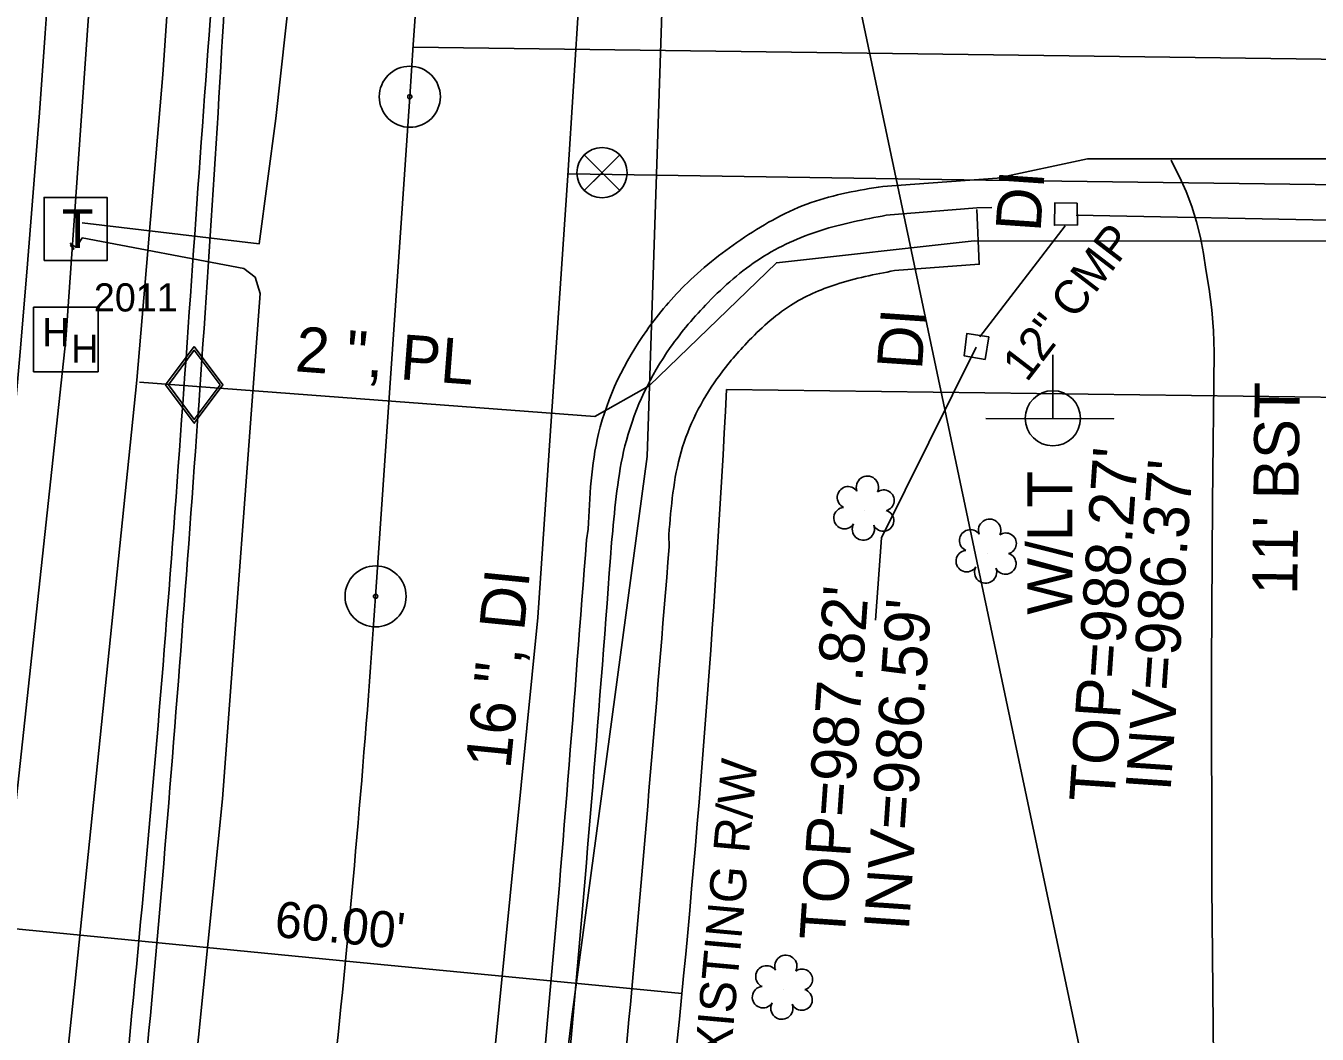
# Model space of a CAD drawing. Extents: x 1614611 to 1617571, y 898867 to 905462.
# Drawn here: x 1616651.2 to 1616765.8, y 901979.2 to 902068.7 of the extents above; entities that cross this region are included whole.
import ezdxf

# ---------------------------------------------------------------- set-up
doc = ezdxf.new("R2010")
doc.units = 0
for name, color, linetype in [('Exist Boundary Watershed Impervious C 09', 7, 'Continuous'), ('Exist Boundary Watershed Residential C 05', 7, 'Continuous'), ('Exist Horizontal Alignment Tick Label', 7, 'Continuous'), ('Exist Property Line', 7, 'Continuous'), ('Exist Right of Way Line Text', 7, 'Continuous'), ('Exist Right of Way Width CELL', 7, 'Continuous'), ('Exist Roads EOT Text', 7, 'Continuous'), ('Exist Structure Minor Drop Inlet Top Elevation', 7, 'Continuous'), ('Exist Structure Minor Pipes CMP 12 Inch Invert', 7, 'Continuous'), ('Exist Structure Minor Pipes RCP 12 Inch Invert', 7, 'Continuous'), ('Exist Survey Centerline Point CELL', 7, 'Continuous'), ('Exist Utilities Gas UG Line SUE LOS B', 7, 'Continuous'), ('Exist Utilities Gas UG Line SUE LOS B Text', 7, 'Continuous'), ('Exist Utilities Gas Valve CELL', 7, 'Continuous'), ('Exist Utilities Power Joint Use Telephone CELL', 7, 'Continuous'), ('Exist Utilities Power Joint Use Telephone Text', 7, 'Continuous'), ('Exist Utilities Telephone Hand Hole CELL', 7, 'Continuous'), ('Exist Utilities Telephone Hand Hole Cogo Number', 7, 'Continuous'), ('Exist Utilities Telephone Pedestal CELL', 7, 'Continuous'), ('Exist Utilities Telephone UG Cable SUE LOS B', 7, 'Continuous'), ('Exist Utilities Telephone UG FO SUE LOS B', 7, 'Continuous'), ('Exist Utilities Telephone UG FO SUE LOS C', 7, 'Continuous'), ('Exist Utilities Water UG Line SUE LOS B', 7, 'Continuous'), ('Exist Utilities Water UG Line SUE LOS B Text', 7, 'Continuous'), ('Exist Vegetation Shrub CELL', 7, 'Continuous'), ('Prop Drainage Structure Catch Basin Adjust CELL', 7, 'Continuous'), ('Prop Drainage Structure Pipe RCP 18in Class IV Label', 7, 'Continuous'), ('Prop Earthen Structure Cut Ditch Special Back of Curb Detail Label', 7, 'Continuous'), ('Prop Earthen Structure Head Ditch Label', 7, 'Continuous'), ('Prop Earthen Structure V Ditch Detail Label', 7, 'Continuous'), ('Prop Erosion Embankment Toe Protection CELL', 7, 'Continuous'), ('Raster_Level_2', 7, 'Continuous'), ('Raster_Level_3', 7, 'Continuous'), ('Scratch_Level_1', 7, 'Continuous'), ('Scratch_Level_9', 7, 'Continuous')]:
    doc.layers.add(name, color=color, linetype=linetype)

# ---------------------------------------------------------------- blocks, each defined once
blk = doc.blocks.new('EXIST SURVEY CENTERLINE POINT')
at = {"layer": 'Exist Survey Centerline Point CELL'}
for radius in [0.0542, 0.00375]:
    blk.add_circle((0, 0), radius, dxfattribs=at)
blk = doc.blocks.new('EXIST UTILITIES WATER VALVE')
at = {"layer": 'Prop Earthen Structure V Ditch Detail Label'}
blk.add_lwpolyline([(0.0315, 0.0315), (-0.0315, -0.0315), (0, 0), (0.0315, -0.0315), (-0.0315, 0.0315)], dxfattribs=at)
blk.add_circle((0, 0), 0.0445, dxfattribs=at)
blk = doc.blocks.new('EXIST UTILITIES GAS VALVE')
at = {"layer": 'Exist Utilities Gas Valve CELL'}
blk.add_line((0, 0), (0, 0), dxfattribs=at)
blk.add_lwpolyline([(0, 0.0683), (-0.0508, 0), (0, -0.0683), (0.0508, 0), (0, 0.0683)], dxfattribs=at)
blk.add_lwpolyline([(0.0458, 0), (0, 0.0615), (-0.0458, 0), (0, -0.0615)], close=True, dxfattribs=at)
blk = doc.blocks.new('EXIST UTILITIES TELEPHONE PEDESTAL')
at = {"layer": 'Exist Utilities Telephone Pedestal CELL'}
blk.add_line((0, 0), (0, 0), dxfattribs=at)
blk.add_lwpolyline([(-0.0545, -0.0565), (0.0574, -0.0565), (0.0574, 0.0554), (-0.0545, 0.0554), (-0.0545, -0.0565)], dxfattribs=at)
blk.add_text('T', height=0.0684, dxfattribs=at).set_placement((-0.0226, -0.0343))

msp = doc.modelspace()

# ---------------------------------------------------------------- linework, layer by layer
at = {"layer": 'Exist Boundary Watershed Impervious C 09'}
msp.add_spline([(1616657.03, 901931.53), (1616661.72, 901975.47), (1616665.32, 902018.62), (1616668.31, 902062.36), (1616670.59, 902105.52), (1616672.4, 902149.47), (1616673.48, 902193.66), (1616673.75, 902239.27), (1616673.47, 902282.77), (1616672.23, 902328.42), (1616670.01, 902372.56), (1616668.01, 902402.36), (1616665.45, 902433.28)], degree=3, dxfattribs=at)
at = {"layer": 'Exist Boundary Watershed Residential C 05'}
msp.add_line((1616703.26, 902023.89), (1616703.16, 902022.83), dxfattribs=at)
msp.add_lwpolyline([(1616736.91, 902052.58), (1616735.58, 902052.56), (1616727.54, 902051.89)], dxfattribs=at)
msp.add_ellipse((1613763.47, 902238.4), major_axis=(355.71, 2940.7), ratio=0.995075, start_param=4.729988, end_param=4.759334, dxfattribs=at)
msp.add_spline([(1616727.54, 902051.89), (1616721.72, 902050.55), (1616716.36, 902048.06), (1616711.73, 902044.16), (1616708.36, 902040.14), (1616704.47, 902031.9), (1616703.26, 902023.89)], degree=3, dxfattribs=at)
at = {"layer": 'Exist Right of Way Width CELL'}
for p in [(1616649.67, 901988.6), (1616709.39, 901982.8)]:
    msp.add_line(p, (1616680.22, 901985.63), dxfattribs=at)
at = {"layer": 'Exist Utilities Gas UG Line SUE LOS B'}
for points in [[(1616661.01, 902037.25), (1616663.33, 902064.4), (1616667.18, 902120.35), (1616669.8, 902175.63), (1616670.18, 902203.89), (1616670, 902252.83), (1616667.06, 902308.42), (1616666.18, 902342.89), (1616662.96, 902384.82), (1616659.36, 902418.53), (1616657.17, 902446.04), (1616652.37, 902490.94), (1616648.49, 902520.82), (1616640.31, 902575.63), (1616630.24, 902629.08), (1616624.64, 902659), (1616610.54, 902718.34), (1616603.5, 902747.83), (1616594.95, 902779.96), (1616588.83, 902805.4), (1616574.94, 902856.71), (1616560.06, 902902.39)], [(1616661.26, 902037.09), (1616701.66, 902034.02), (1616706.49, 902036.74), (1616717.78, 902047.67), (1616735.33, 902049.61), (1616770.19, 902049.58), (1616867.38, 902046.05), (1616915.48, 902044.83), (1616973.65, 902045.68), (1616984.64, 902045.63)], [(1616538.79, 901324.29), (1616552.84, 901386.17), (1616571.68, 901471.14), (1616584.04, 901531.54), (1616593.62, 901586.74), (1616603.9, 901635.05), (1616614.54, 901699.5), (1616631.36, 901792.12), (1616640.8, 901853.71), (1616647.39, 901906.62), (1616655.55, 901983.89), (1616661.01, 902037.25)]]:
    msp.add_lwpolyline(points, dxfattribs=at)
at = {"layer": 'Exist Utilities Power Joint Use Telephone CELL'}
msp.add_line((1616742.32, 902033.86), (1616742.32, 902033.86), dxfattribs=at)
msp.add_lwpolyline([(1616736.38, 902033.86), (1616747.72, 902033.83), (1616742.32, 902033.84), (1616742.32, 902039.49)], dxfattribs=at)
msp.add_circle((1616742.32, 902033.87), 2.45, dxfattribs=at)
at = {"layer": 'Exist Utilities Telephone Hand Hole CELL'}
for p, q in [((1616651.85, 902043.72), (1616651.85, 902037.99)), ((1616657.58, 902043.72), (1616651.85, 902043.72)), ((1616657.58, 902037.99), (1616657.58, 902043.72)), ((1616654.71, 902040.85), (1616654.71, 902040.85)), ((1616651.85, 902037.99), (1616657.58, 902037.99))]:
    msp.add_line(p, q, dxfattribs=at)
at = {"layer": 'Exist Utilities Telephone UG Cable SUE LOS B'}
for points in [[(1616656.18, 902051.21), (1616671.87, 902049.35), (1616673.37, 902060.47), (1616677.62, 902099.17), (1616679.56, 902131), (1616682.04, 902274.91), (1616677.66, 902369.06), (1616673.54, 902414.87), (1616672.97, 902415.98), (1616670.64, 902416.97), (1616666.17, 902416.66), (1616663.13, 902416.28), (1616653.85, 902415.38)], [(1616586.65, 901614.7), (1616592.7, 901627.45), (1616597.67, 901647), (1616601.16, 901647.82), (1616608.45, 901646.9), (1616613.6, 901651.99), (1616633.98, 901750.98), (1616649.47, 901834.39), (1616660.58, 901920.16), (1616668.64, 902000.09), (1616671.96, 902044.94), (1616671.51, 902046.39), (1616670.53, 902047.17), (1616656.18, 902049.88), (1616655.65, 902049.04), (1616655.13, 902049.4), (1616655.43, 902048.87), (1616655.12, 902049.21)]]:
    msp.add_lwpolyline(points, dxfattribs=at)
at = {"layer": 'Exist Utilities Telephone UG FO SUE LOS B'}
msp.add_lwpolyline([(1616583, 901316.53), (1616602.93, 901389.19), (1616611.41, 901436.2), (1616627.53, 901512.28), (1616643.11, 901593.04), (1616647.49, 901611.03), (1616645.52, 901612.27), (1616650.47, 901635.14), (1616653.42, 901650.24), (1616659.31, 901688.22), (1616659.33, 901688.62), (1616660.8, 901715.96), (1616675.12, 901794.59), (1616685.37, 901862.2), (1616699.64, 901980.75), (1616706.3, 902030.47), (1616708.52, 902097.65)], dxfattribs=at)
at = {"layer": 'Exist Utilities Telephone UG FO SUE LOS C'}
msp.add_line((1616654.71, 902040.85), (1616668.03, 902230.68), dxfattribs=at)
msp.add_lwpolyline([(1616582.89, 901614.77), (1616632.78, 901837.29), (1616654.71, 902040.85)], dxfattribs=at)
at = {"layer": 'Exist Utilities Water UG Line SUE LOS B'}
for points in [[(1616682.85, 901889.35), (1616688.26, 901932.45), (1616696.61, 902016.19), (1616699.26, 902055.42), (1616702.78, 902110.39), (1616705.34, 902181.72), (1616707.31, 902255.35), (1616706.62, 902316.75), (1616703.14, 902377.45), (1616699.12, 902434.84), (1616686.86, 902524.85), (1616669.78, 902622.34), (1616658.13, 902681.62), (1616634.87, 902784.56), (1616617.17, 902853.52), (1616602.15, 902900.61), (1616584.28, 902954.24), (1616571.86, 902993.81)], [(1616699.3, 902055.58), (1616736.36, 902055.02), (1616812.77, 902054.01), (1616869.09, 902053.9), (1616943.18, 902052.9), (1616985.1, 902052.35)]]:
    msp.add_lwpolyline(points, dxfattribs=at)
at = {"layer": 'Exist Vegetation Shrub CELL'}
for p, q in [((1616725.63, 902025.71), (1616725.63, 902025.71)), ((1616736.48, 902021.89), (1616736.48, 902021.89)), ((1616718.4, 901983.18), (1616718.4, 901983.18))]:
    msp.add_line(p, q, dxfattribs=at)
for centre, radius, start, end in [((1616725.86, 902027.75), 0.99, 334.8391, 200.4717), ((1616724.15, 902026.84), 0.968, 35.8908, 245.4216), ((1616727.31, 902026.58), 0.929, 284.4567, 126.0861), ((1616723.83, 902025.01), 0.955, 95.1099, 327.9534), ((1616727.27, 902024.78), 0.937, 204.9913, 73.4601), ((1616736.71, 902023.93), 0.99, 334.8391, 200.4717), ((1616725.5, 902024.03), 0.984, 151.2797, 21.387), ((1616735, 902023.02), 0.968, 35.8908, 245.4216), ((1616738.15, 902022.76), 0.929, 284.4567, 126.0861), ((1616734.68, 902021.19), 0.955, 95.1099, 327.9534), ((1616738.12, 902020.96), 0.937, 204.9913, 73.4601), ((1616736.35, 902020.21), 0.984, 151.2797, 21.387), ((1616718.62, 901985.22), 0.99, 334.8391, 200.4717), ((1616716.91, 901984.31), 0.968, 35.8908, 245.4216), ((1616720.07, 901984.05), 0.929, 284.4567, 126.0861), ((1616716.6, 901982.48), 0.955, 95.1099, 327.9534), ((1616720.03, 901982.25), 0.937, 204.9913, 73.4601), ((1616718.27, 901981.5), 0.984, 151.2797, 21.387)]:
    msp.add_arc(centre, radius, start, end, dxfattribs=at)
at = {"layer": 'Prop Drainage Structure Pipe RCP 18in Class IV Label'}
msp.add_line((1616743.41, 902050.96), (1616735.84, 902041.1), dxfattribs=at)
at = {"layer": 'Prop Earthen Structure Cut Ditch Special Back of Curb Detail Label'}
msp.add_line((1616860.49, 902049.55), (1616744.38, 902051.9), dxfattribs=at)
at = {"layer": 'Prop Earthen Structure Head Ditch Label'}
for p, q in [((1616010.65, 905462.23), (1616993.32, 900797.76)), ((1616713.36, 902036.43), (1616995.11, 902032.72))]:
    msp.add_line(p, q, dxfattribs=at)
for centre, radius, start, end in [((1614538.44, 902221.24), 2120, 353.93806, 18.41557), ((1615538.97, 902096.33), 1175.92, 354.06667, 357.07979)]:
    msp.add_arc(centre, radius, start, end, dxfattribs=at)
at = {"layer": 'Prop Erosion Embankment Toe Protection CELL'}
for points in [[(1616744.49, 902052.96), (1616742.48, 902052.99), (1616742.45, 902051), (1616744.51, 902051.03), (1616744.49, 902052.96)], [(1616736.65, 902041.11), (1616734.69, 902041.41), (1616734.44, 902039.42), (1616736.31, 902039.1), (1616736.65, 902041.11)]]:
    msp.add_lwpolyline(points, dxfattribs=at)
at = {"layer": 'Raster_Level_2'}
for p, q in [((1616685.54, 902066.8), (1616995.51, 902062.72)), ((1616682.21, 902018.06), (1616685.25, 902062.41))]:
    msp.add_line(p, q, dxfattribs=at)
for centre, radius, start, end in [((1614235.45, 902230.14), 2455.53, 356.08333, 2.98333), ((1615538.97, 902096.33), 1145.92, 354.06667, 356.08333)]:
    msp.add_arc(centre, radius, start, end, dxfattribs=at)
at = {"layer": 'Raster_Level_3'}
msp.add_lwpolyline([(1616735.52, 902040.19), (1616727.1, 902023.27), (1616726.59, 902015.96)], dxfattribs=at)
at = {"layer": 'Scratch_Level_1'}
msp.add_line((1616708.24, 902023.52), (1616708.26, 902022.46), dxfattribs=at)
for points in [[(1616756.57, 901976.99), (1616756.44, 901992.33), (1616756.4, 902011.96), (1616756.5, 902026.37), (1616756.64, 902039.75), (1616756.57, 902041.62), (1616756.42, 902043.49), (1616756.19, 902045.34), (1616755.89, 902047.09), (1616755.7, 902048.51), (1616755.43, 902049.91), (1616755.07, 902051.3), (1616754.65, 902052.66), (1616754.14, 902054), (1616753.57, 902055.31), (1616752.92, 902056.58), (1616752.82, 902056.77)], [(1616735.56, 902052.4), (1616735.79, 902047.54), (1616728.27, 902046.98)]]:
    msp.add_lwpolyline(points, dxfattribs=at)
msp.add_ellipse((1612721.96, 902335.52), major_axis=(418.09, 4102.81), ratio=0.969558, start_param=4.713779, end_param=4.734862, dxfattribs=at)
msp.add_spline([(1616728.27, 902046.98), (1616723.09, 902045.76), (1616719.03, 902043.88), (1616715.16, 902040.56), (1616712.51, 902037.38), (1616709.33, 902030.9), (1616708.24, 902023.52)], degree=3, dxfattribs=at)
at = {"layer": 'Scratch_Level_9'}
msp.add_line((1616701.09, 902024.04), (1616700.93, 902023.09), dxfattribs=at)
msp.add_lwpolyline([(1616995.15, 902054.27), (1616961.48, 902054.78), (1616918.48, 902055.01), (1616876.42, 902055.6), (1616833.56, 902056.42), (1616793.91, 902056.9), (1616751.65, 902056.89), (1616745.38, 902056.89), (1616737.38, 902055.19), (1616727.24, 902054.46)], dxfattribs=at)
for points in [[(1616655.28, 901931.6), (1616660.06, 901975.76), (1616663.88, 902018.68), (1616667.04, 902062.5), (1616670.01, 902105.53), (1616671.54, 902149.52), (1616672.6, 902193.68), (1616673.08, 902239.26), (1616672.8, 902282.74), (1616671, 902328.37), (1616668.63, 902372.54), (1616666.77, 902402.14), (1616664.33, 902433.03)], [(1616727.24, 902054.46), (1616720.86, 902053.02), (1616714.96, 902049.94), (1616709.89, 902045.9), (1616706.27, 902041.66), (1616702, 902032.51), (1616701.09, 902024.04)], [(1616700.93, 902023.09), (1616697.48, 901980.45), (1616693.1, 901936.47), (1616691.15, 901917.39), (1616689.48, 901902.09), (1616684.13, 901861.58), (1616677.6, 901820.03), (1616673.54, 901794.89), (1616668.88, 901768.87), (1616663.9, 901741.21), (1616658.75, 901714.99)]]:
    msp.add_spline(points, degree=3, dxfattribs=at)

# ---------------------------------------------------------------- block references
at = {"layer": 'Exist Horizontal Alignment Tick Label', "xscale": 50, "yscale": 50, "rotation": 1.7967031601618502e-12}
for p in [(1616685.25, 902062.41), (1616682.21, 902018.06)]:
    msp.add_blockref('EXIST SURVEY CENTERLINE POINT', p, dxfattribs=at)
at = {"layer": 'Exist Utilities Gas Valve CELL', "xscale": 50, "yscale": 50}
msp.add_blockref('EXIST UTILITIES GAS VALVE', (1616666.12, 902036.84), dxfattribs=at)
at = {"layer": 'Exist Utilities Telephone Pedestal CELL', "xscale": 50, "yscale": 50}
msp.add_blockref('EXIST UTILITIES TELEPHONE PEDESTAL', (1616655.51, 902050.7), dxfattribs=at)
at = {"layer": 'Prop Earthen Structure V Ditch Detail Label', "xscale": 50, "yscale": 50}
msp.add_blockref('EXIST UTILITIES WATER VALVE', (1616702.31, 902055.67), dxfattribs=at)

# ---------------------------------------------------------------- texts
at = {"layer": 'Exist Property Line'}
msp.add_text('12" CMP', height=3, rotation=52.5059, dxfattribs=at).set_placement((1616740.01, 902036.99))
at = {"layer": 'Exist Right of Way Line Text'}
msp.add_text('EXISTING R/W', height=3.2, rotation=84.8301, dxfattribs=at).set_placement((1616713.45, 901974.11))
at = {"layer": 'Exist Right of Way Width CELL'}
msp.add_text("60.00'", height=3.2, rotation=354.4596, dxfattribs=at).set_placement((1616673.17, 901987.85))
at = {"layer": 'Exist Roads EOT Text'}
msp.add_text("11' BST", height=4, rotation=89.2569, dxfattribs=at).set_placement((1616764, 902018.19))
at = {"layer": 'Exist Structure Minor Drop Inlet Top Elevation'}
for s, p in [("TOP=988.27'", (1616747.76, 901999.71)), ("TOP=987.82'", (1616723.82, 901987.42))]:
    msp.add_text(s, height=4, rotation=86.0833, dxfattribs=at).set_placement(p)
at = {"layer": 'Exist Structure Minor Pipes CMP 12 Inch Invert'}
msp.add_text("INV=986.59'", height=4, rotation=86.0833, dxfattribs=at).set_placement((1616729.53, 901988.33))
at = {"layer": 'Exist Structure Minor Pipes RCP 12 Inch Invert'}
msp.add_text("INV=986.37'", height=4, rotation=86.0833, dxfattribs=at).set_placement((1616752.76, 902000.7))
at = {"layer": 'Exist Utilities Gas UG Line SUE LOS B Text'}
msp.add_text('2 ", PL', height=4, rotation=355.6512, dxfattribs=at).set_placement((1616675, 902038.05))
at = {"layer": 'Exist Utilities Power Joint Use Telephone Text'}
msp.add_text('W/LT', height=4, rotation=90, dxfattribs=at).set_placement((1616744.04, 902016.43))
at = {"layer": 'Exist Utilities Telephone Hand Hole CELL'}
for p in [(1616652.63, 902040.26), (1616655.2, 902038.8)]:
    msp.add_text('H', height=2.5, dxfattribs=at).set_placement(p)
at = {"layer": 'Exist Utilities Telephone Hand Hole Cogo Number'}
msp.add_text('2011', height=2.5, dxfattribs=at).set_placement((1616657.21, 902043.35))
at = {"layer": 'Exist Utilities Water UG Line SUE LOS B Text'}
msp.add_text('16 ", DI', height=4, rotation=84.3092, dxfattribs=at).set_placement((1616694.17, 902002.68))
at = {"layer": 'Prop Drainage Structure Catch Basin Adjust CELL'}
for p in [(1616741.22, 902050.36), (1616730.7, 902038.11)]:
    msp.add_text('DI', height=4, rotation=86.0833, dxfattribs=at).set_placement(p)

doc.saveas('drawing.dxf')
